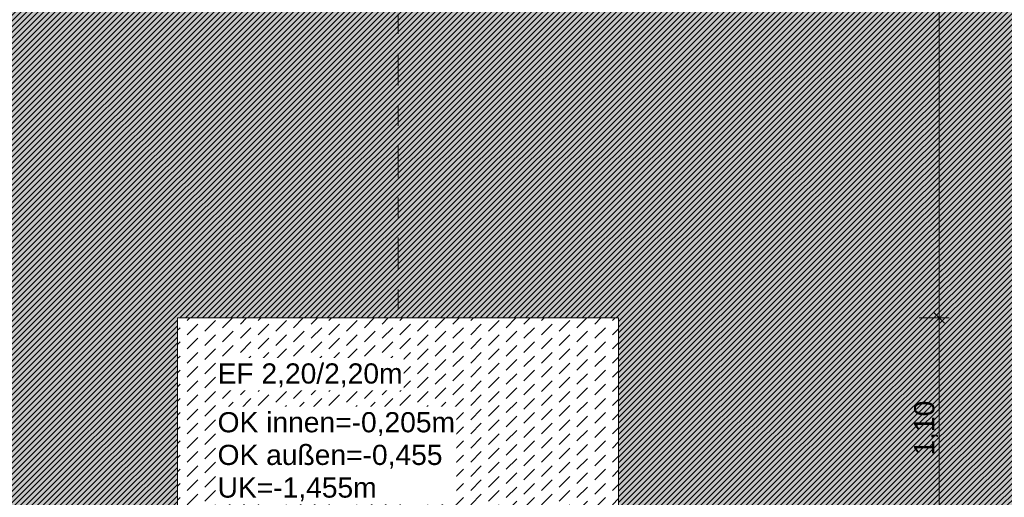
# Model space of a CAD drawing. Header units: metres. Extents: x -273 to 6, y -183 to 13.
# Tile 322 of 379: x -10.56 to -5.65, y -39.24 to -36.86. Entities that reach past the tile are written whole.
import ezdxf

# ---------------------------------------------------------------- set-up
doc = ezdxf.new("R2010")
doc.units = ezdxf.units.M
doc.header["$LTSCALE"] = 0.05
doc.header["$PDMODE"] = 1
doc.header["$PDSIZE"] = -2
doc.linetypes.add('Linienart-53', pattern=[5.291531, 3.175, -1.058062, 0.352704, -0.705764])
doc.layers.get('0').update_dxf_attribs({"lineweight": 25})
for name, color, linetype, lineweight, true_color in [('00 -Bauelemente -Beton unbewehrt', 7, 'Continuous', 9, 0xf7e06e), ('30 -32 Gründung- 2 Flachgründungen u. Bodenplatten', 7, 'Continuous', 9, 0xff6633), ('70 -72 Beschriftung- 1 Beschriftung allgemein', 7, 'Continuous', 9, 0xff6633), ('70 -76 Bemaßung- 2 Allgemein', 7, 'Continuous', 5, 0x6666cc)]:
    doc.layers.add(name, color=color, linetype=linetype, lineweight=lineweight, true_color=true_color)
for name, color, linetype, lineweight in [('30 -35 Decken- 2 Beläge- Dämmung', 7, 'Continuous', 9), ('70 -71 Achsen- 1 Gebäudeachsen', 7, 'Linienart-53', 18), ('Keine', 7, 'Continuous', 9)]:
    doc.layers.add(name, color=color, linetype=linetype, lineweight=lineweight)
doc.styles.add('Arial', font='arial.ttf')
doc.dimstyles.new('k+k_klein', dxfattribs={"dimtxt": 0.100689, "dimasz": 0.05302, "dimexe": 0.05, "dimexo": 0.15, "dimgap": 0.005, "dimtad": 1, "dimdec": 3, "dimtxsty": 'Arial', "dimblk": 'VW_SLASH-2', "dimblk1": 'VW_SLASH-2', "dimblk2": 'VW_SLASH-2', "dimcen": 0, "dimdle": 0.025, "dimadec": 3, "dimazin": 0, "dimtfac": 0.75, "dimtdec": 3, "dimtix": 1, "dimtmove": 0, "dimatfit": 0, "dimldrblk": 'VW_FILLEDARROW', "dimfxl": 0.1, "dimfxlon": 1, "dimfrac": 2, "dimtolj": 1, "dimarcsym": 0})

# ---------------------------------------------------------------- blocks, each defined once
blk = doc.blocks.new('_Achsen (3D)')
at = {"layer": '70 -71 Achsen- 1 Gebäudeachsen', "transparency": 33554687}
blk.add_line((-8.671, 3.8), (-8.671, -46.172), dxfattribs=at)
blk = doc.blocks.new('Gruppe-2376')
at = {"layer": '30 -32 Gründung- 2 Flachgründungen u. Bodenplatten', "flags": 128}
blk.add_lwpolyline([(-9.771, -38.347), (-7.571, -38.347), (-7.571, -40.547), (-9.771, -40.547)], close=True, dxfattribs=at)
at = {"color": 255}
for points in [[(-9.571, -38.7093), (-8.6426, -38.7093), (-8.6426, -38.547), (-9.571, -38.547)], [(-9.571, -39.2773), (-8.3798, -39.2773), (-8.3798, -38.7905), (-9.571, -38.7905)]]:
    blk.add_wipeout(points, dxfattribs=at).dxf.layer = '70 -72 Beschriftung- 1 Beschriftung allgemein'
at = {"layer": '70 -72 Beschriftung- 1 Beschriftung allgemein', "char_height": 0.100689, "attachment_point": 1, "line_spacing_factor": 0.970891, "style": 'Arial'}
for s, insert in [('EF 2,20/2,20m', (-9.571, -38.5741)), ('OK innen=-0,205m\\POK außen=-0,455\\PUK=-1,455m', (-9.571, -38.8175))]:
    blk.add_mtext(s, dxfattribs=dict(at, insert=insert))
blk = doc.blocks.new('_FU_2D LP5 (2D)')
at = {"color": 255}
blk.add_wipeout([(-9.77099996, -38.34704198), (-7.57099996, -38.34704198), (-7.57099996, -40.54704198), (-9.77099996, -40.54704198)], dxfattribs=at).dxf.layer = '00 -Bauelemente -Beton unbewehrt'
at = {"layer": '00 -Bauelemente -Beton unbewehrt', "linetype": 'Continuous', "lineweight": 9}
h = blk.add_hatch(dxfattribs=at)
h.set_pattern_fill('Unbew_ Beton1 1mm SRF', style=0, pattern_type=2)
h.set_pattern_definition([(45, (0, 0), (0.088388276, 0.01767774), [0.075, -0.05])])
h.paths.add_polyline_path([(-9.77099996, -38.34704198), (-7.57099996, -38.34704198), (-7.57099996, -40.54704198), (-9.77099996, -40.54704198)])
at = {"layer": '30 -35 Decken- 2 Beläge- Dämmung', "linetype": 'Continuous', "lineweight": 18, "true_color": 0xd9d9d9}
h = blk.add_hatch(dxfattribs=at)
h.set_pattern_fill('Schraffur grau', color=254, style=0, pattern_type=2)
h.set_pattern_definition([(45, (-26.550902, -25.439444), (0.014142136, -0.014142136), [])])
h.paths.add_polyline_path([(-1.67099996, -24.19704198), (-1.67099996, -18.69704198), (-0.52099996, -18.69704198), (-0.52099996, -12.94704198), (-1.67099996, -12.94704198), (-1.67099996, -8.79704198), (-6.57099996, -8.79704198), (-6.57099996, -13.79704198), (-5.52099996, -13.79704198), (-5.52099996, -34.34704198), (-20.07099996, -34.34704198), (-20.07099996, -29.09704198), (-23.17099996, -29.09704198), (-23.17099996, -33.19704198), (-24.32099996, -33.19704198), (-24.32099996, -35.17704198), (-25.07099996, -35.17704198), (-25.07099996, -38.34704198), (-24.07099996, -38.34704198), (-24.07099996, -39.34704198), (-18.02099996, -39.34704198), (-18.02099996, -38.34704198), (-15.82099996, -38.34704198), (-15.82099996, -39.34704198), (-9.77099996, -39.34704198), (-9.77099996, -38.34704198), (-7.57099996, -38.34704198), (-7.57099996, -39.34704198), (-1.19599996, -39.34704198), (-1.19599996, -38.67204198), (-0.52099996, -38.67204198), (-0.52099996, -32.29704198), (-1.52099996, -32.29704198), (-1.52099996, -30.09704198), (-0.52099996, -30.09704198), (-0.52099996, -24.19704198)])
at = {"layer": 'Keine', "linetype": 'Continuous', "lineweight": 0, "transparency": 33554511}
h = blk.add_hatch(color=43, dxfattribs=at)
h.paths.add_polyline_path([(-49.17099996, -34.09704198), (-26.02099996, -34.09704198), (-26.02099996, -33.19704198), (-27.17099996, -33.19704198), (-27.17099996, -29.19704198), (-23.17099996, -29.19704198), (-23.17099996, -33.19704198), (-24.32099996, -33.19704198), (-24.32099996, -35.17704198), (-25.07099996, -35.17704198), (-25.07099996, -38.34704198), (-24.07099996, -38.34704198), (-24.07099996, -39.34704198), (-18.02099996, -39.34704198), (-18.02099996, -38.34704198), (-15.82099996, -38.34704198), (-15.82099996, -39.34704198), (-9.77099996, -39.34704198), (-9.77099996, -38.34704198), (-7.57099996, -38.34704198), (-7.57099996, -39.34704198), (-1.19599996, -39.34704198), (-1.19599996, -38.67204198), (-0.52099996, -38.67204198), (-0.52099996, -32.29704198), (-1.52099996, -32.29704198), (-1.52099996, -30.09704198), (-0.52099996, -30.09704198), (-0.52099996, -24.19704198), (-1.67099996, -24.19704198), (-1.67099996, -18.69704198), (-0.52099996, -18.69704198), (-0.52099996, -12.94704198), (-1.67099996, -12.94704198), (-1.67099996, -8.79704198), (-6.57099996, -8.79704198), (-6.57099996, -14.59704198), (-10.77099996, -14.59704198), (-10.77099996, -8.79704198), (-14.72099996, -8.79704198), (-14.72099996, -14.24704198), (-19.12099996, -14.24704198), (-19.12099996, -8.79704198), (-24.42099996, -8.79704198), (-24.42099996, -9.44704198), (-29.02099996, -9.44704198), (-29.02099996, -8.89704198), (-49.72099996, -8.89704198), (-49.72099996, -10.69704198), (-48.84599996, -10.69704198), (-48.84599996, -12.69704198), (-49.84599996, -12.69704198), (-49.84599996, -18.94704198), (-48.84599996, -18.94704198), (-48.84599996, -20.94704198), (-49.17099996, -20.94704198)])
h.paths.add_polyline_path([(-23.67099996, -25.19704198), (-26.67099996, -25.19704198), (-26.67099996, -17.66704198), (-23.14099996, -17.66704198), (-23.14099996, -20.69704198), (-23.67099996, -20.69704198)])
h.paths.add_polyline_path([(-24.07099996, -12.79704198), (-26.27099996, -12.79704198), (-26.27099996, -10.59704198), (-24.07099996, -10.59704198)])
h.paths.add_polyline_path([(-39.67099996, -13.69704198), (-43.67099996, -13.69704198), (-43.67099996, -9.69704198), (-39.67099996, -9.69704198)])
h.paths.add_polyline_path([(-31.22099996, -25.49704198), (-35.62099996, -25.49704198), (-35.62099996, -17.39704198), (-31.22099996, -17.39704198)])
h.paths.add_polyline_path([(-6.97099996, -32.89704198), (-10.37099996, -32.89704198), (-10.37099996, -29.49704198), (-6.97099996, -29.49704198)])
h.paths.add_polyline_path([(-15.42099996, -25.19704198), (-18.42099996, -25.19704198), (-18.42099996, -17.69704198), (-15.42099996, -17.69704198)])
h.paths.add_polyline_path([(-31.42099996, -33.19704198), (-35.42099996, -33.19704198), (-35.42099996, -29.19704198), (-31.42099996, -29.19704198)])
h.paths.add_polyline_path([(-43.67099996, -29.19704198), (-39.67099996, -29.19704198), (-39.67099996, -33.19704198), (-43.67099996, -33.19704198)])
h.paths.add_polyline_path([(-10.87099996, -17.39704198), (-6.47099996, -17.39704198), (-6.47099996, -25.49704198), (-10.87099996, -25.49704198)])
h.paths.add_polyline_path([(-18.42099996, -29.69704198), (-15.42099996, -29.69704198), (-15.42099996, -32.69704198), (-18.42099996, -32.69704198)])
h.paths.add_polyline_path([(-43.87099996, -17.39704198), (-39.47099996, -17.39704198), (-39.47099996, -25.49704198), (-43.87099996, -25.49704198)])
h.paths.add_polyline_path([(-35.42099996, -9.69704198), (-31.42099996, -9.69704198), (-31.42099996, -13.69704198), (-35.42099996, -13.69704198)])
h.paths.add_polyline_path([(-24.17099996, -13.33704198), (-24.17099996, -13.79704198), (-21.77099996, -13.79704198), (-21.77099996, -17.19704198), (-24.17099996, -17.19704198), (-24.17099996, -14.83704198), (-26.00599996, -14.83704198), (-26.00599996, -13.33704198)])
at = {"layer": '00 -Bauelemente -Beton unbewehrt', "flags": 128}
blk.add_lwpolyline([(-9.77099996, -38.34704198), (-7.57099996, -38.34704198), (-7.57099996, -40.54704198), (-9.77099996, -40.54704198)], close=True, dxfattribs=at)
at = {"layer": '30 -35 Decken- 2 Beläge- Dämmung', "flags": 128}
blk.add_lwpolyline([(-15.82099996, -39.34704198), (-9.77099996, -39.34704198), (-9.77099996, -38.34704198), (-7.57099996, -38.34704198), (-7.57099996, -39.34704198), (-1.19599996, -39.34704198), (-1.19599996, -38.67204198), (-0.52099996, -38.67204198), (-0.52099996, -32.29704198), (-1.52099996, -32.29704198), (-1.52099996, -30.09704198), (-0.52099996, -30.09704198), (-0.52099996, -24.19704198)], dxfattribs=at)
at = {"layer": 'Keine', "flags": 128}
blk.add_lwpolyline([(-15.82099996, -39.34704198), (-9.77099996, -39.34704198), (-9.77099996, -38.34704198), (-7.57099996, -38.34704198), (-7.57099996, -39.34704198), (-1.19599996, -39.34704198), (-1.19599996, -38.67204198), (-0.52099996, -38.67204198), (-0.52099996, -32.29704198), (-1.52099996, -32.29704198), (-1.52099996, -30.09704198), (-0.52099996, -30.09704198), (-0.52099996, -24.19704198)], dxfattribs=at)
at = {"layer": '30 -32 Gründung- 2 Flachgründungen u. Bodenplatten', "color": 7}
blk.add_blockref('Gruppe-2376', (0, 0), dxfattribs=at)
blk = doc.blocks.new('VW_SLASH-2')
at = {"color": 0, "linetype": 'ByBlock', "lineweight": -2, "transparency": 16777216}
blk.add_line((0.472, 0), (-1, 0), dxfattribs=at)
at = {"color": 0, "lineweight": 5, "transparency": 16777216, "flags": 128}
blk.add_lwpolyline([(0.5, 0.5), (-0.5, -0.5)], dxfattribs=at)
blk = doc.blocks.new('*D3357')
at = {"layer": '70 -76 Bemaßung- 2 Allgemein', "color": 0, "lineweight": -2}
for p, q in [((-6.071, -32.897), (-5.921, -32.897)), ((-5.971, -38.294), (-5.971, -32.9501)), ((-6.071, -38.347), (-5.921, -38.347))]:
    blk.add_line(p, q, dxfattribs=at)
at = {"layer": 'Defpoints', "color": 0}
for p in [(-6.971, -32.897), (-5.971, -32.897), (-7.571, -38.347)]:
    blk.add_point(p, dxfattribs=at)
at = {"layer": '70 -76 Bemaßung- 2 Allgemein', "color": 0, "lineweight": -2, "xscale": 0.05302001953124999, "yscale": 0.05302001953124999, "zscale": 0.05302001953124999}
for p, rotation in [((-5.971, -32.897), 90.00000000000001), ((-5.971, -38.347), 270)]:
    blk.add_blockref('VW_SLASH-2', p, dxfattribs=dict(at, rotation=rotation))
at = {"layer": '70 -76 Bemaßung- 2 Allgemein', "color": 0, "insert": (-6.0363, -35.622), "char_height": 0.10069, "attachment_point": 5, "rotation": 90, "style": 'Arial'}
blk.add_mtext('\\A1;5,45', dxfattribs=at)
blk = doc.blocks.new('VW_FILLEDARROW')
at = {"linetype": 'Continuous', "lineweight": 0, "transparency": 16777216}
blk.add_hatch(color=0, dxfattribs=at).paths.add_polyline_path([(-2.829, 0.758), (0, 0), (-2.829, -0.758)])
at = {"color": 0, "lineweight": 5, "transparency": 16777216, "flags": 128}
blk.add_lwpolyline([(-2.829, 0.758), (0, 0), (-2.829, -0.758)], close=True, dxfattribs=at)
blk = doc.blocks.new('*D3358')
at = {"layer": '70 -76 Bemaßung- 2 Allgemein', "color": 0, "lineweight": -2}
for p, q in [((-6.071, -38.347), (-5.921, -38.347)), ((-5.971, -39.394), (-5.971, -38.4001)), ((-6.071, -39.447), (-5.921, -39.447))]:
    blk.add_line(p, q, dxfattribs=at)
at = {"layer": 'Defpoints', "color": 0}
for p in [(-7.571, -38.347), (-5.971, -38.347), (-8.671, -39.447)]:
    blk.add_point(p, dxfattribs=at)
at = {"layer": '70 -76 Bemaßung- 2 Allgemein', "color": 0, "lineweight": -2, "xscale": 0.05302001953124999, "yscale": 0.05302001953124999, "zscale": 0.05302001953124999}
for p, rotation in [((-5.971, -38.347), 90), ((-5.971, -39.447), 270)]:
    blk.add_blockref('VW_SLASH-2', p, dxfattribs=dict(at, rotation=rotation))
at = {"layer": '70 -76 Bemaßung- 2 Allgemein', "color": 0, "insert": (-6.0365, -38.897), "char_height": 0.10069, "attachment_point": 5, "rotation": 90, "style": 'Arial'}
blk.add_mtext('\\A1;1,10', dxfattribs=at)
blk = doc.blocks.new('Gruppe-2796')
at = {"layer": '70 -76 Bemaßung- 2 Allgemein'}
for base, p1, p2, text, picture, middle in [((-5.97099996, -32.89704198), (-7.57099996, -38.34704198), (-6.97099996, -32.89704198), '5,45', '*D3357', (-6.03626213, -35.62204198)), ((-5.97099996, -38.34704198), (-8.67099996, -39.44704198), (-7.57099996, -38.34704198), '1,10', '*D3358', (-6.0364635, -38.89704198))]:
    dim = blk.add_linear_dim(base=base, p1=p1, p2=p2, angle=270, text=text, dimstyle='k+k_klein', override={"dimtxt": 0.100689, "dimgap": 0.005, "dimdec": 8, "dimpost": '<>', "dimtxsty": 'Arial', "dimtmove": 2}, dxfattribs=at)
    dim.commit()
    dim.dimension.update_dxf_attribs({"geometry": picture, "text_midpoint": middle})
blk = doc.blocks.new('_FU_2D Bemaßung_ Beschriftung (3D)')
at = {"layer": '70 -76 Bemaßung- 2 Allgemein'}
blk.add_blockref('Gruppe-2796', (0, 0), dxfattribs=at)

msp = doc.modelspace()

# ---------------------------------------------------------------- block references
at = {"layer": 'Keine', "color": 1}
msp.add_blockref('_Achsen (3D)', (0, 0), dxfattribs=at)

# ---------------------------------------------------------------- next in the draw order: block references
msp.add_blockref('_FU_2D LP5 (2D)', (0, 0), dxfattribs=at)

# ---------------------------------------------------------------- next in the draw order: block references
msp.add_blockref('_FU_2D Bemaßung_ Beschriftung (3D)', (0, 0), dxfattribs=at)

doc.saveas('drawing.dxf')
